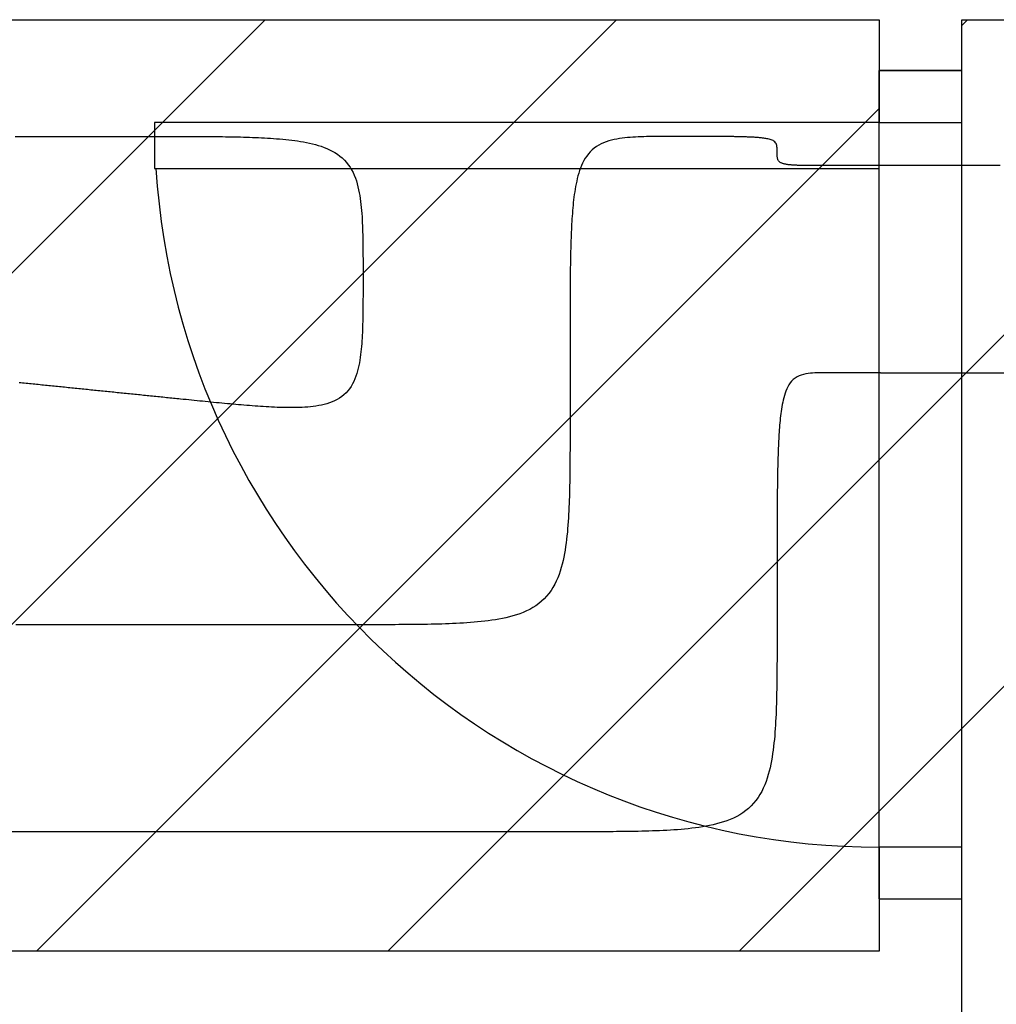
# Model space of a CAD drawing. Extents: x 997 to 109698, y 921 to 94021.
# Tile 311 of 656: x 7442 to 8386, y 43970 to 44921. Entities that reach past the tile are written whole.
import ezdxf

# ---------------------------------------------------------------- set-up
doc = ezdxf.new("R2010")
doc.units = 0
doc.header["$MEASUREMENT"] = 0
for name, color, linetype in [('12', 7, 'CONTINUOUS'), ('28', 7, 'CONTINUOUS'), ('40', 7, 'CONTINUOUS')]:
    doc.layers.add(name, color=color, linetype=linetype)

msp = doc.modelspace()

# ---------------------------------------------------------------- linework, layer by layer
at = {"layer": '12', "color": 5}
for points in [[(7438.07463, 44807.918341), (7442.934245, 44807.918341), (7447.793861, 44807.918341), (7452.653476, 44807.918341), (7457.513091, 44807.918341), (7462.372707, 44807.918341), (7467.232322, 44807.918341), (7472.091937, 44807.918341), (7476.951553, 44807.918341), (7481.811168, 44807.918341), (7486.670784, 44807.918341), (7491.530399, 44807.918341), (7496.390014, 44807.918341), (7501.24963, 44807.918341), (7506.109245, 44807.918341), (7510.968861, 44807.918341), (7515.828476, 44807.918341), (7520.688091, 44807.918341), (7525.547706, 44807.918341), (7530.407322, 44807.918341), (7535.266938, 44807.918341), (7540.126553, 44807.918341), (7544.986168, 44807.918341), (7549.845784, 44807.918341), (7554.705399, 44807.918341), (7559.565014, 44807.918341), (7564.42463, 44807.918341), (7569.284245, 44807.918341), (7574.143861, 44807.918341)], [(7574.143861, 44807.918341), (7577.058837, 44807.918407), (7579.973815, 44807.918502), (7582.888793, 44807.918472), (7585.803772, 44807.918157), (7588.718751, 44807.917404), (7591.633729, 44807.916058), (7594.548706, 44807.913963), (7597.463682, 44807.91096), (7600.378657, 44807.906898), (7603.293629, 44807.90162), (7606.208599, 44807.894969), (7609.123567, 44807.88679), (7612.038532, 44807.876928), (7614.953493, 44807.865226), (7617.86845, 44807.85153), (7620.783403, 44807.835683), (7623.698351, 44807.817529), (7626.613293, 44807.796875), (7629.52822, 44807.773337), (7632.443118, 44807.746471), (7635.357977, 44807.71584), (7638.272784, 44807.681003), (7641.187528, 44807.641519), (7644.102198, 44807.596945), (7647.01678, 44807.546844), (7649.931265, 44807.490773), (7652.845638, 44807.428292), (7655.75989, 44807.358959), (7658.674008, 44807.282335), (7661.587981, 44807.197979), (7664.501795, 44807.105451), (7667.415422, 44807.004177), (7670.328743, 44806.893002), (7673.241619, 44806.770607), (7676.153909, 44806.635673), (7679.065472, 44806.486883), (7681.976169, 44806.322919), (7684.885859, 44806.142461), (7687.794401, 44805.944192), (7690.701656, 44805.726792), (7693.607482, 44805.488945), (7696.51174, 44805.22933), (7699.414231, 44804.946451), (7702.31427, 44804.637281), (7705.210926, 44804.298036), (7708.103268, 44803.924917), (7710.990364, 44803.514136), (7713.871283, 44803.061894), (7716.745092, 44802.564401), (7719.61086, 44802.017863), (7722.467655, 44801.418485), (7725.313842, 44800.761593), (7728.144543, 44800.038432), (7730.953943, 44799.239082), (7733.736227, 44798.353613), (7736.48558, 44797.372102), (7739.196188, 44796.28462), (7741.862236, 44795.081245), (7744.475622, 44793.753064), (7747.020743, 44792.294482), (7749.480459, 44790.70059), (7751.837629, 44788.966479), (7754.075113, 44787.087234), (7756.175945, 44785.058169), (7758.130046, 44782.883437), (7759.936379, 44780.578795), (7761.594518, 44778.160787), (7763.104038, 44775.645956), (7764.464514, 44773.050847), (7765.677377, 44770.390835), (7766.752657, 44767.675882), (7767.702866, 44764.914382), (7768.54052, 44762.11473), (7769.278134, 44759.285324), (7769.928222, 44756.434557), (7770.50285, 44753.570348), (7771.009984, 44750.696265), (7771.4554, 44747.813547), (7771.844851, 44744.923408), (7772.184091, 44742.027069), (7772.478874, 44739.125745), (7772.734954, 44736.220655), (7772.958083, 44733.313014), (7773.153252, 44730.403817), (7773.323024, 44727.49336), (7773.469484, 44724.581794), (7773.594715, 44721.669274), (7773.700803, 44718.755953), (7773.789831, 44715.841986), (7773.863885, 44712.927527), (7773.925048, 44710.012727), (7773.975405, 44707.097742), (7774.016995, 44704.182721), (7774.051138, 44701.267726), (7774.078576, 44698.352757), (7774.100038, 44695.437807), (7774.11625, 44692.522872), (7774.12794, 44689.607947), (7774.135836, 44686.693029), (7774.140664, 44683.778109), (7774.143154, 44680.863186), (7774.144032, 44677.948253), (7774.144025, 44675.033306), (7774.143861, 44672.118342)], [(7774.143861, 44672.118342), (7774.143983, 44669.43931), (7774.14402, 44666.760288), (7774.143477, 44664.081275), (7774.141858, 44661.40227), (7774.13867, 44658.723267), (7774.133418, 44656.044266), (7774.125605, 44653.365264), (7774.114739, 44650.686258), (7774.100324, 44648.007246), (7774.081865, 44645.328224), (7774.058868, 44642.649192), (7774.030837, 44639.970148), (7773.997267, 44637.291086), (7773.957248, 44634.612047), (7773.909342, 44631.933121), (7773.852074, 44629.254398), (7773.78397, 44626.575971), (7773.703556, 44623.897936), (7773.609359, 44621.220379), (7773.499903, 44618.543397), (7773.373716, 44615.867082), (7773.229324, 44613.191526), (7773.065251, 44610.516822), (7772.8794, 44607.84322), (7772.667867, 44605.17144), (7772.426416, 44602.502282), (7772.150817, 44599.836543), (7771.836837, 44597.17503), (7771.480242, 44594.518537), (7771.076799, 44591.867869), (7770.622277, 44589.223824), (7770.111573, 44586.587831), (7769.534658, 44583.964865), (7768.879776, 44581.361149), (7768.135164, 44578.782908), (7767.289062, 44576.236367), (7766.329709, 44573.72775), (7765.245402, 44571.263399), (7764.027188, 44568.85505), (7762.669949, 44566.521979), (7761.168858, 44564.284026), (7759.519084, 44562.161028), (7757.715797, 44560.172825), (7755.757421, 44558.33638), (7753.658483, 44556.65442), (7751.438486, 44555.125277), (7749.116932, 44553.747278), (7746.713323, 44552.518755), (7744.246885, 44551.437785), (7741.730869, 44550.49706), (7739.172789, 44549.684101), (7736.579926, 44548.986217), (7733.959565, 44548.390721), (7731.318987, 44547.884926), (7728.665475, 44547.456139), (7726.005178, 44547.093069), (7723.339876, 44546.789797), (7720.670295, 44546.541695), (7717.997161, 44546.344138), (7715.321201, 44546.192504), (7712.643142, 44546.082163), (7709.96371, 44546.008494), (7707.283632, 44545.966872), (7704.603605, 44545.9528), (7701.923941, 44545.963513), (7699.244686, 44545.997453), (7696.565879, 44546.053085), (7693.887557, 44546.128877), (7691.20976, 44546.223295), (7688.532526, 44546.334805), (7685.855894, 44546.461874), (7683.179903, 44546.60297), (7680.504591, 44546.756556), (7677.829998, 44546.9211), (7675.156153, 44547.095195), (7672.483035, 44547.278116), (7669.810607, 44547.469367), (7667.13883, 44547.668457), (7664.467668, 44547.874891), (7661.797082, 44548.088178), (7659.127036, 44548.307823), (7656.45749, 44548.533333), (7653.788408, 44548.764216), (7651.119752, 44548.999978), (7648.451484, 44549.240123), (7645.783567, 44549.484162), (7643.115963, 44549.731601), (7640.448634, 44549.981948), (7637.781553, 44550.234862), (7635.114703, 44550.490161), (7632.448067, 44550.747673), (7629.781629, 44551.007224), (7627.115373, 44551.268644), (7624.449283, 44551.531761), (7621.783341, 44551.796401), (7619.117531, 44552.062395), (7616.451838, 44552.329567), (7613.786245, 44552.597746), (7611.120734, 44552.86676), (7608.455291, 44553.13644), (7605.789898, 44553.406609), (7603.12454, 44553.677097), (7600.4592, 44553.947731), (7597.793861, 44554.218341)], [(8224.14386, 44579.718341), (8221.913957, 44579.718367), (8219.683982, 44579.7142), (8217.454086, 44579.699473), (8215.224422, 44579.667813), (8212.995142, 44579.612857), (8210.76643, 44579.528078), (8208.539538, 44579.401637), (8206.317024, 44579.215202), (8204.101525, 44578.950044), (8201.895681, 44578.587438), (8199.704532, 44578.107805), (8197.549101, 44577.485936), (8195.456928, 44576.694323), (8193.45557, 44575.705445), (8191.570897, 44574.499805), (8189.821147, 44573.094063), (8188.222405, 44571.515072), (8186.790729, 44569.78969), (8185.532444, 44567.943431), (8184.430611, 44565.998608), (8183.464886, 44563.977069), (8182.614923, 44561.90066), (8181.860692, 44559.790727), (8181.188214, 44557.659023), (8180.588937, 44555.508683), (8180.054506, 44553.342544), (8179.576566, 44551.163436), (8179.146758, 44548.974192), (8178.756739, 44546.777637), (8178.399936, 44544.575915), (8178.073522, 44542.369712), (8177.775142, 44540.159535), (8177.502444, 44537.945891), (8177.253073, 44535.72928), (8177.024675, 44533.510211), (8176.814898, 44531.289188), (8176.621387, 44529.066717), (8176.441849, 44526.843284), (8176.274883, 44524.619136), (8176.119779, 44522.39433), (8175.975842, 44520.168914), (8175.842377, 44517.94294), (8175.718691, 44515.716461), (8175.604089, 44513.489527), (8175.497877, 44511.262189), (8175.399361, 44509.0345), (8175.307847, 44506.806507), (8175.22264, 44504.578267), (8175.143047, 44502.349827), (8175.068507, 44500.121227), (8174.998761, 44497.892483), (8174.93359, 44495.663604), (8174.872778, 44493.434598), (8174.816105, 44491.205479), (8174.763354, 44488.976254), (8174.714308, 44486.746935), (8174.668748, 44484.517531), (8174.626455, 44482.288053), (8174.587213, 44480.058511), (8174.550804, 44477.828916), (8174.517009, 44475.599276), (8174.485611, 44473.369602), (8174.45639, 44471.139906), (8174.429135, 44468.910194), (8174.403707, 44466.680476), (8174.380031, 44464.450747), (8174.358033, 44462.221012), (8174.337641, 44459.991267), (8174.318781, 44457.761517), (8174.301381, 44455.531758), (8174.285366, 44453.301996), (8174.270665, 44451.072225), (8174.257203, 44448.842451), (8174.244908, 44446.612669), (8174.233707, 44444.382885), (8174.223526, 44442.153096), (8174.214293, 44439.923302), (8174.205933, 44437.693506), (8174.198375, 44435.463706), (8174.191544, 44433.233903), (8174.185369, 44431.004098), (8174.179775, 44428.774291), (8174.174707, 44426.544484), (8174.170136, 44424.314674), (8174.166037, 44422.084864), (8174.162385, 44419.855051), (8174.159154, 44417.625238), (8174.156318, 44415.395424), (8174.153851, 44413.165609), (8174.151729, 44410.935794), (8174.149926, 44408.705977), (8174.148416, 44406.476159), (8174.147173, 44404.246341), (8174.146172, 44402.016524), (8174.145388, 44399.786705), (8174.144795, 44397.556887), (8174.144367, 44395.327067), (8174.144079, 44393.097248), (8174.143906, 44390.86743), (8174.143822, 44388.637611), (8174.1438, 44386.407794), (8174.143817, 44384.177975), (8174.143845, 44381.948158), (8174.14386, 44379.718341)], [(8274.14386, 44579.718341), (8273.663091, 44579.718341), (8273.182322, 44579.718341), (8272.701553, 44579.718341), (8272.220783, 44579.718341), (8271.740014, 44579.718341), (8271.259245, 44579.718341), (8270.778476, 44579.718341), (8270.297706, 44579.718341), (8269.816937, 44579.718341), (8269.336168, 44579.718341), (8268.855399, 44579.718341), (8268.374629, 44579.718341), (8267.89386, 44579.718341), (8267.413091, 44579.718341), (8266.932322, 44579.718341), (8266.451553, 44579.718341), (8265.970783, 44579.718341), (8265.490014, 44579.718341), (8265.009245, 44579.718341), (8264.528476, 44579.718341), (8264.047707, 44579.718341), (8263.566937, 44579.718341), (8263.086168, 44579.718341), (8262.605399, 44579.718341), (8262.12463, 44579.718341), (8261.64386, 44579.718341), (8261.163091, 44579.718341), (8260.682322, 44579.718341), (8260.201553, 44579.718341), (8259.720784, 44579.718341), (8259.240014, 44579.718341), (8258.759245, 44579.718341), (8258.278476, 44579.718341), (8257.797707, 44579.718341), (8257.316937, 44579.718341), (8256.836168, 44579.718341), (8256.355399, 44579.718341), (8255.87463, 44579.718341), (8255.39386, 44579.718341), (8254.913091, 44579.718341), (8254.432322, 44579.718341), (8253.951553, 44579.718341), (8253.470783, 44579.718341), (8252.990014, 44579.718341), (8252.509245, 44579.718341), (8252.028476, 44579.718341), (8251.547707, 44579.718341), (8251.066937, 44579.718341), (8250.586168, 44579.718341), (8250.105399, 44579.718341), (8249.62463, 44579.718341), (8249.14386, 44579.718341), (8248.663091, 44579.718341), (8248.182322, 44579.718341), (8247.701553, 44579.718341), (8247.220783, 44579.718341), (8246.740014, 44579.718341), (8246.259245, 44579.718341), (8245.778476, 44579.718341), (8245.297707, 44579.718341), (8244.816937, 44579.718341), (8244.336168, 44579.718341), (8243.855399, 44579.718341), (8243.374629, 44579.718341), (8242.89386, 44579.718341), (8242.413091, 44579.718341), (8241.932322, 44579.718341), (8241.451553, 44579.718341), (8240.970784, 44579.718341), (8240.490014, 44579.718341), (8240.009245, 44579.718341), (8239.528476, 44579.718341), (8239.047707, 44579.718341), (8238.566937, 44579.718341), (8238.086168, 44579.718341), (8237.605399, 44579.718341), (8237.12463, 44579.718341), (8236.64386, 44579.718341), (8236.163091, 44579.718341), (8235.682322, 44579.718341), (8235.201553, 44579.718341), (8234.720783, 44579.718341), (8234.240014, 44579.718341), (8233.759245, 44579.718341), (8233.278476, 44579.718341), (8232.797707, 44579.718341), (8232.316937, 44579.718341), (8231.836168, 44579.718341), (8231.355399, 44579.718341), (8230.87463, 44579.718341), (8230.39386, 44579.718341), (8229.913091, 44579.718341), (8229.432322, 44579.718341), (8228.951553, 44579.718341), (8228.470783, 44579.718341), (8227.990014, 44579.718341), (8227.509245, 44579.718341), (8227.028476, 44579.718341), (8226.547707, 44579.718341), (8226.066937, 44579.718341), (8225.586168, 44579.718341), (8225.105399, 44579.718341), (8224.62463, 44579.718341), (8224.14386, 44579.718341)], [(8274.14386, 44579.718341), (8282.73386, 44579.718341), (8291.32386, 44579.718341), (8299.91386, 44579.718341), (8308.50386, 44579.718341), (8317.09386, 44579.718341), (8325.683861, 44579.718341), (8334.27386, 44579.718341), (8342.86386, 44579.718341), (8351.45386, 44579.718341), (8360.04386, 44579.718341), (8368.63386, 44579.718341), (8377.22386, 44579.718341), (8385.81386, 44579.718341), (8394.40386, 44579.718341)], [(7597.793861, 44554.218341), (7596.098187, 44554.390457), (7594.402514, 44554.562572), (7592.706841, 44554.734688), (7591.011168, 44554.906803), (7589.315495, 44555.078918), (7587.619822, 44555.251034), (7585.924149, 44555.423149), (7584.228476, 44555.595265), (7582.532803, 44555.767379), (7580.83713, 44555.939496), (7579.141457, 44556.11161), (7577.445784, 44556.283725), (7575.75011, 44556.455842), (7574.054437, 44556.627956), (7572.358764, 44556.800073), (7570.663091, 44556.972187), (7568.967418, 44557.144302), (7567.271745, 44557.316419), (7565.576072, 44557.488533), (7563.880399, 44557.66065), (7562.184726, 44557.832764), (7560.489053, 44558.004879), (7558.79338, 44558.176995), (7557.097707, 44558.34911), (7555.402033, 44558.521227), (7553.70636, 44558.693341), (7552.010688, 44558.865458), (7550.315014, 44559.037572), (7548.619341, 44559.209687), (7546.923668, 44559.381803), (7545.227995, 44559.553918), (7543.532322, 44559.726033), (7541.836649, 44559.898149), (7540.140976, 44560.070264), (7538.445303, 44560.24238), (7536.74963, 44560.414495), (7535.053957, 44560.58661), (7533.358284, 44560.758726), (7531.66261, 44560.930841), (7529.966937, 44561.102957), (7528.271264, 44561.275071), (7526.575591, 44561.447188), (7524.879918, 44561.619302), (7523.184245, 44561.791418), (7521.488572, 44561.963534), (7519.792899, 44562.135649), (7518.097226, 44562.307765), (7516.401553, 44562.479879), (7514.70588, 44562.651996), (7513.010207, 44562.824111), (7511.314533, 44562.996226), (7509.61886, 44563.168342), (7507.923188, 44563.340456), (7506.227514, 44563.512573), (7504.531841, 44563.684687), (7502.836168, 44563.856802), (7501.140495, 44564.028919), (7499.444822, 44564.201033), (7497.749149, 44564.37315), (7496.053476, 44564.545264), (7494.357803, 44564.717381), (7492.66213, 44564.889495), (7490.966456, 44565.06161), (7489.270783, 44565.233727), (7487.57511, 44565.405841), (7485.879437, 44565.577956), (7484.183764, 44565.750072), (7482.488091, 44565.922187), (7480.792418, 44566.094303), (7479.096745, 44566.266418), (7477.401072, 44566.438533), (7475.705399, 44566.610649), (7474.009726, 44566.782764), (7472.314052, 44566.95488), (7470.618379, 44567.126995), (7468.922706, 44567.29911), (7467.227033, 44567.471226), (7465.53136, 44567.643341), (7463.835687, 44567.815457), (7462.140014, 44567.987572), (7460.444341, 44568.159688), (7458.748668, 44568.331803), (7457.052995, 44568.503918), (7455.357322, 44568.676034), (7453.661649, 44568.848149), (7451.965976, 44569.020265), (7450.270303, 44569.192379), (7448.57463, 44569.364495), (7446.878956, 44569.536611), (7445.183283, 44569.708726), (7443.48761, 44569.880842), (7441.791937, 44570.052957)], [(8174.14386, 44379.718341), (8174.14386, 44379.301033), (8174.14386, 44378.883726), (8174.14386, 44378.466418), (8174.14386, 44378.049111), (8174.14386, 44377.631802), (8174.14386, 44377.214496), (8174.14386, 44376.797187), (8174.14386, 44376.379879), (8174.14386, 44375.962572), (8174.143861, 44375.545264), (8174.14386, 44375.127957), (8174.143861, 44374.710649), (8174.14386, 44374.293342), (8174.143861, 44373.876033), (8174.143861, 44373.458727), (8174.14386, 44373.041418), (8174.14386, 44372.62411), (8174.143861, 44372.206802), (8174.14386, 44371.789495), (8174.14386, 44371.372188), (8174.14386, 44370.95488), (8174.14386, 44370.537573), (8174.14386, 44370.120264), (8174.14386, 44369.702956), (8174.14386, 44369.285649), (8174.14386, 44368.868341), (8174.14386, 44368.451033), (8174.14386, 44368.033726), (8174.14386, 44367.616419), (8174.14386, 44367.199111), (8174.14386, 44366.781802), (8174.143861, 44366.364495), (8174.14386, 44365.947187), (8174.14386, 44365.529879), (8174.14386, 44365.112572), (8174.14386, 44364.695264), (8174.143861, 44364.277957), (8174.14386, 44363.860648), (8174.14386, 44363.443342), (8174.14386, 44363.026033), (8174.14386, 44362.608725), (8174.14386, 44362.191418), (8174.14386, 44361.77411), (8174.14386, 44361.356803), (8174.14386, 44360.939496), (8174.14386, 44360.522188), (8174.14386, 44360.104879), (8174.14386, 44359.687572), (8174.14386, 44359.270264), (8174.14386, 44358.852956), (8174.14386, 44358.435649), (8174.143861, 44358.018341), (8174.14386, 44357.601034), (8174.14386, 44357.183726), (8174.143861, 44356.766419), (8174.14386, 44356.34911), (8174.14386, 44355.931802), (8174.14386, 44355.514495), (8174.14386, 44355.097187), (8174.14386, 44354.67988), (8174.14386, 44354.262572), (8174.143861, 44353.845265), (8174.143861, 44353.427956), (8174.143861, 44353.01065), (8174.143861, 44352.593341), (8174.14386, 44352.176033), (8174.14386, 44351.758725), (8174.14386, 44351.341418), (8174.14386, 44350.924111), (8174.14386, 44350.506803), (8174.14386, 44350.089496), (8174.14386, 44349.672187), (8174.14386, 44349.254879), (8174.14386, 44348.837571), (8174.14386, 44348.420264), (8174.14386, 44348.002956), (8174.14386, 44347.585649), (8174.14386, 44347.168342), (8174.14386, 44346.751034), (8174.143861, 44346.333725), (8174.14386, 44345.916418), (8174.14386, 44345.49911), (8174.143861, 44345.081802), (8174.14386, 44344.664495), (8174.14386, 44344.247187), (8174.14386, 44343.82988), (8174.14386, 44343.412573), (8174.14386, 44342.995265), (8174.14386, 44342.577956), (8174.143861, 44342.160649), (8174.14386, 44341.743341), (8174.14386, 44341.326033), (8174.14386, 44340.908726), (8174.14386, 44340.491418), (8174.14386, 44340.074111), (8174.14386, 44339.656804), (8174.14386, 44339.239494), (8174.14386, 44338.822187), (8174.14386, 44338.404879), (8174.14386, 44337.987571), (8174.14386, 44337.570264), (8174.14386, 44337.152957), (8174.14386, 44336.73565), (8174.14386, 44336.318342)], [(8174.14386, 44336.318342), (8174.143981, 44332.856044), (8174.144091, 44329.393747), (8174.143806, 44325.931445), (8174.142748, 44322.469146), (8174.140533, 44319.006847), (8174.136782, 44315.544551), (8174.131112, 44312.082259), (8174.123143, 44308.61997), (8174.112494, 44305.157688), (8174.098783, 44301.695414), (8174.081628, 44298.233148), (8174.06065, 44294.770892), (8174.035466, 44291.308647), (8174.005695, 44287.846414), (8173.970926, 44284.384198), (8173.930347, 44280.922021), (8173.882866, 44277.459929), (8173.827386, 44273.997966), (8173.762809, 44270.536175), (8173.688037, 44267.074598), (8173.601971, 44263.613277), (8173.503516, 44260.152259), (8173.391572, 44256.691586), (8173.265042, 44253.231301), (8173.122827, 44249.771446), (8172.963832, 44246.312067), (8172.786733, 44242.853255), (8172.588885, 44239.395405), (8172.367153, 44235.939018), (8172.118402, 44232.484595), (8171.839496, 44229.032642), (8171.5273, 44225.583659), (8171.178678, 44222.138148), (8170.790495, 44218.696614), (8170.359616, 44215.259556), (8169.882841, 44211.827512), (8169.354638, 44208.402144), (8168.766577, 44204.986518), (8168.110041, 44201.583795), (8167.376416, 44198.197129), (8166.557086, 44194.82968), (8165.643437, 44191.484605), (8164.626854, 44188.165061), (8163.49831, 44184.87568), (8162.246607, 44181.628895), (8160.859829, 44178.439704), (8159.326061, 44175.323114), (8157.633388, 44172.294124), (8155.769894, 44169.367742), (8153.72561, 44166.55868), (8151.505306, 44163.879486), (8149.120493, 44161.34171), (8146.582716, 44158.956895), (8143.903521, 44156.736591), (8141.09446, 44154.692309), (8138.168077, 44152.828814), (8135.139089, 44151.136141), (8132.022498, 44149.602372), (8128.833307, 44148.215595), (8125.586521, 44146.963892), (8122.29714, 44145.835347), (8118.977596, 44144.818764), (8115.632521, 44143.905116), (8112.265072, 44143.085786), (8108.878408, 44142.352161), (8105.475684, 44141.695625), (8102.060058, 44141.107563), (8098.634689, 44140.579361), (8095.202645, 44140.102586), (8091.765589, 44139.671706), (8088.324054, 44139.283523), (8084.878544, 44138.934902), (8081.42956, 44138.622707), (8077.977606, 44138.343801), (8074.523184, 44138.095048), (8071.066797, 44137.873316), (8067.608946, 44137.67547), (8064.150135, 44137.49837), (8060.690755, 44137.339375), (8057.230901, 44137.19716), (8053.770616, 44137.07063), (8050.309942, 44136.958685), (8046.848924, 44136.86023), (8043.387605, 44136.774166), (8039.926027, 44136.699392), (8036.464235, 44136.634815), (8033.002272, 44136.579335), (8029.54018, 44136.531855), (8026.078005, 44136.491277), (8022.615787, 44136.456507), (8019.153554, 44136.426736), (8015.691309, 44136.401552), (8012.229053, 44136.380574), (8008.766787, 44136.363419), (8005.304513, 44136.349709), (8001.842231, 44136.339058), (7998.379943, 44136.33109), (7994.917651, 44136.325419), (7991.455355, 44136.321669), (7987.993056, 44136.319455), (7984.530756, 44136.318395), (7981.068456, 44136.318112), (7977.606157, 44136.318221), (7974.14386, 44136.318341)], [(7974.14386, 44136.318341), (7965.438091, 44136.318341), (7956.732322, 44136.318341), (7948.026553, 44136.318341), (7939.320784, 44136.318341), (7930.615014, 44136.318341), (7921.909245, 44136.318341), (7913.203476, 44136.318341), (7904.497707, 44136.318341), (7895.791937, 44136.318341), (7887.086168, 44136.318341), (7878.380399, 44136.318341), (7869.67463, 44136.318341), (7860.968861, 44136.318341), (7852.263091, 44136.318341), (7843.557322, 44136.318341), (7834.851553, 44136.318341), (7826.145784, 44136.318341), (7817.440014, 44136.318341), (7808.734245, 44136.318341), (7800.028476, 44136.318341), (7791.322707, 44136.318341), (7782.616937, 44136.318341), (7773.911168, 44136.318341), (7765.205399, 44136.318341), (7756.49963, 44136.318341), (7747.79386, 44136.318341), (7739.088091, 44136.318341), (7730.382322, 44136.318341), (7721.676553, 44136.318341), (7712.970784, 44136.318341), (7704.265014, 44136.318341), (7695.559245, 44136.318341), (7686.853476, 44136.318341), (7678.147707, 44136.318341), (7669.441937, 44136.318341), (7660.736168, 44136.318341), (7652.030399, 44136.318341), (7643.32463, 44136.318341), (7634.61886, 44136.318341), (7625.913091, 44136.318341), (7617.207322, 44136.318341), (7608.501553, 44136.318341), (7599.795783, 44136.318341), (7591.090014, 44136.318341), (7582.384245, 44136.318341), (7573.678476, 44136.318341), (7564.972707, 44136.318341), (7556.266937, 44136.318341), (7547.561168, 44136.318341), (7538.855399, 44136.318341), (7530.14963, 44136.318341), (7521.44386, 44136.318341), (7512.738091, 44136.318341), (7504.032322, 44136.318341), (7495.326553, 44136.318341), (7486.620783, 44136.318341), (7477.915014, 44136.318341), (7469.209245, 44136.318341), (7460.503476, 44136.318341), (7451.797707, 44136.318341), (7443.091937, 44136.318341), (7434.386168, 44136.318341)]]:
    msp.add_lwpolyline(points, dxfattribs=at)
at = {"layer": '12', "color": 6}
for points in [[(8074.14386, 44807.918341), (8071.524059, 44807.918573), (8068.904278, 44807.91837), (8066.284512, 44807.916394), (8063.664758, 44807.911302), (8061.045009, 44807.901755), (8058.425262, 44807.886411), (8055.805511, 44807.86393), (8053.185751, 44807.832969), (8050.565978, 44807.79219), (8047.946194, 44807.740198), (8045.326575, 44807.674458), (8042.707464, 44807.591318), (8040.089215, 44807.487075), (8037.472176, 44807.358027), (8034.856702, 44807.200473), (8032.243142, 44807.010708), (8029.631849, 44806.785034), (8027.023344, 44806.519337), (8024.419763, 44806.205612), (8021.824133, 44805.833712), (8019.239488, 44805.393466), (8016.668863, 44804.874704), (8014.115294, 44804.267257), (8011.581958, 44803.560928), (8009.077403, 44802.74459), (8006.617013, 44801.805937), (8004.216617, 44800.732577), (8001.892044, 44799.512123), (7999.659121, 44798.132195), (7997.532092, 44796.586494), (7995.520726, 44794.885942), (7993.634002, 44793.044491), (7991.880898, 44791.076089), (7990.270393, 44788.994693), (7988.80731, 44786.814102), (7987.482826, 44784.547657), (7986.285321, 44782.208588), (7985.203176, 44779.810132), (7984.22477, 44777.365527), (7983.338496, 44774.887984), (7982.534306, 44772.387442), (7981.805353, 44769.867121), (7981.145184, 44767.32942), (7980.547343, 44764.776737), (7980.005377, 44762.211469), (7979.512832, 44759.636017), (7979.063252, 44757.052779), (7978.650474, 44754.464021), (7978.270954, 44751.870804), (7977.922538, 44749.27355), (7977.603082, 44746.672679), (7977.310446, 44744.068605), (7977.042488, 44741.461748), (7976.797065, 44738.852524), (7976.572036, 44736.241353), (7976.365259, 44733.62865), (7976.174592, 44731.014831), (7975.998124, 44728.400258), (7975.834901, 44725.785041), (7975.684216, 44723.169227), (7975.545363, 44720.552866), (7975.417636, 44717.936005), (7975.300327, 44715.318692), (7975.192731, 44712.700977), (7975.094141, 44710.082907), (7975.003851, 44707.464528), (7974.921154, 44704.84589), (7974.845344, 44702.227043), (7974.775715, 44699.608031), (7974.71157, 44696.988906), (7974.652452, 44694.36969), (7974.598113, 44691.75039), (7974.548318, 44689.131015), (7974.502831, 44686.511568), (7974.461415, 44683.892058), (7974.423834, 44681.272489), (7974.389852, 44678.652868), (7974.359233, 44676.0332), (7974.331739, 44673.413493), (7974.307135, 44670.793751), (7974.285184, 44668.173983), (7974.26565, 44665.554189), (7974.248296, 44662.934382), (7974.232887, 44660.314566), (7974.219186, 44657.694744), (7974.206981, 44655.074924), (7974.196162, 44652.455108), (7974.186647, 44649.835292), (7974.178351, 44647.215477), (7974.171193, 44644.595667), (7974.165088, 44641.975855), (7974.159955, 44639.356046), (7974.155709, 44636.736237), (7974.152269, 44634.116429), (7974.14955, 44631.496622), (7974.14747, 44628.876814), (7974.145946, 44626.257007), (7974.144894, 44623.637201), (7974.144232, 44621.017392), (7974.143877, 44618.397584), (7974.143745, 44615.777775), (7974.143754, 44613.157965), (7974.14382, 44610.538154), (7974.143861, 44607.918341)], [(8174.14386, 44793.818342), (8174.142862, 44794.855506), (8174.130492, 44795.892384), (8174.092683, 44796.930132), (8174.01434, 44797.96919), (8173.866135, 44799.000118), (8173.60835, 44800.006257), (8173.205542, 44800.96918), (8172.654823, 44801.858882), (8171.96762, 44802.640354), (8171.161687, 44803.294441), (8170.268762, 44803.837417), (8169.322475, 44804.290361), (8168.351224, 44804.672448), (8167.363308, 44804.995555), (8166.362201, 44805.269813), (8165.351375, 44805.50535), (8164.334269, 44805.7122), (8163.31309, 44805.897028), (8162.288485, 44806.062232), (8161.261003, 44806.209937), (8160.231191, 44806.342273), (8159.199598, 44806.461361), (8158.166771, 44806.569332), (8157.133222, 44806.668197), (8156.099154, 44806.759019), (8155.064613, 44806.842383), (8154.029642, 44806.918861), (8152.994287, 44806.989036), (8151.958593, 44807.053482), (8150.922603, 44807.112779), (8149.886364, 44807.167502), (8148.849919, 44807.218232), (8147.813313, 44807.265533), (8146.776571, 44807.309761), (8145.739705, 44807.351077), (8144.702725, 44807.389637), (8143.665642, 44807.425597), (8142.628466, 44807.459113), (8141.591207, 44807.490343), (8140.553876, 44807.519438), (8139.516483, 44807.546559), (8138.479039, 44807.571857), (8137.441554, 44807.595493), (8136.404038, 44807.617618), (8135.366502, 44807.63839), (8134.328953, 44807.657928), (8133.291392, 44807.676287), (8132.253819, 44807.693518), (8131.216235, 44807.709672), (8130.178641, 44807.724796), (8129.141038, 44807.738944), (8128.103425, 44807.752165), (8127.065804, 44807.764509), (8126.028175, 44807.776026), (8124.990538, 44807.786767), (8123.952895, 44807.796782), (8122.915246, 44807.806121), (8121.877592, 44807.814834), (8120.839933, 44807.822973), (8119.802269, 44807.830585), (8118.764602, 44807.837722), (8117.726932, 44807.844414), (8116.689259, 44807.850678), (8115.651583, 44807.856531), (8114.613904, 44807.861989), (8113.576222, 44807.867069), (8112.538538, 44807.871786), (8111.500853, 44807.876159), (8110.463165, 44807.880203), (8109.425476, 44807.883933), (8108.387785, 44807.887368), (8107.350092, 44807.890524), (8106.312398, 44807.893418), (8105.274704, 44807.896064), (8104.237008, 44807.898481), (8103.199313, 44807.900685), (8102.161616, 44807.902692), (8101.123919, 44807.904519), (8100.086223, 44807.906182), (8099.048526, 44807.907698), (8098.01083, 44807.909081), (8096.973134, 44807.910339), (8095.935438, 44807.911479), (8094.897743, 44807.912508), (8093.860048, 44807.913427), (8092.822353, 44807.914247), (8091.784659, 44807.91497), (8090.746964, 44807.915604), (8089.70927, 44807.916154), (8088.671576, 44807.916628), (8087.633882, 44807.917028), (8086.596188, 44807.917363), (8085.558494, 44807.917636), (8084.5208, 44807.917856), (8083.483106, 44807.918028), (8082.445412, 44807.918156), (8081.407719, 44807.918246), (8080.370025, 44807.918307), (8079.332331, 44807.918341), (8078.294637, 44807.918357), (8077.256943, 44807.91836), (8076.219249, 44807.918353), (8075.181555, 44807.918346), (8074.14386, 44807.918341)], [(8224.14386, 44779.718342), (8223.574472, 44779.718337), (8223.005083, 44779.718329), (8222.435695, 44779.718325), (8221.866306, 44779.718332), (8221.296917, 44779.718359), (8220.727529, 44779.718413), (8220.15814, 44779.718501), (8219.588751, 44779.718632), (8219.019363, 44779.718813), (8218.449974, 44779.719051), (8217.880585, 44779.719356), (8217.311197, 44779.719732), (8216.741809, 44779.720188), (8216.17242, 44779.720735), (8215.603032, 44779.721376), (8215.033644, 44779.72212), (8214.464257, 44779.722977), (8213.894869, 44779.723951), (8213.325482, 44779.725052), (8212.756095, 44779.726289), (8212.186708, 44779.727665), (8211.617321, 44779.729194), (8211.047935, 44779.730882), (8210.478549, 44779.732751), (8209.909164, 44779.734825), (8209.33978, 44779.737122), (8208.770397, 44779.73967), (8208.201016, 44779.742485), (8207.631636, 44779.745593), (8207.062257, 44779.749015), (8206.492881, 44779.752773), (8205.923506, 44779.756889), (8205.354134, 44779.761384), (8204.784765, 44779.76628), (8204.215398, 44779.771602), (8203.646034, 44779.777369), (8203.076673, 44779.783604), (8202.507315, 44779.79033), (8201.937961, 44779.797566), (8201.368611, 44779.805338), (8200.799266, 44779.813682), (8200.229928, 44779.822657), (8199.660602, 44779.832331), (8199.091289, 44779.84277), (8198.521994, 44779.854039), (8197.952719, 44779.866199), (8197.383468, 44779.87932), (8196.814244, 44779.893466), (8196.245048, 44779.9087), (8195.675887, 44779.92509), (8195.106761, 44779.942699), (8194.537674, 44779.961593), (8193.96863, 44779.981836), (8193.399631, 44780.003496), (8192.830683, 44780.026656), (8192.261802, 44780.051502), (8191.693008, 44780.078241), (8191.124318, 44780.107084), (8190.555751, 44780.13824), (8189.987328, 44780.171918), (8189.419067, 44780.208326), (8188.850986, 44780.247679), (8188.283105, 44780.29018), (8187.715443, 44780.336042), (8187.148019, 44780.385475), (8186.580863, 44780.438727), (8186.014094, 44780.496344), (8185.447873, 44780.559013), (8184.882359, 44780.62742), (8184.317712, 44780.702251), (8183.754091, 44780.784192), (8183.191658, 44780.873928), (8182.630572, 44780.972145), (8182.070998, 44781.07954), (8181.513401, 44781.197449), (8180.958709, 44781.328188), (8180.407888, 44781.474162), (8179.861907, 44781.637773), (8179.321731, 44781.821423), (8178.788332, 44782.027518), (8178.263765, 44782.258844), (8177.753364, 44782.519354), (8177.263072, 44782.813212), (8176.798833, 44783.144586), (8176.366564, 44783.517514), (8175.971314, 44783.931948), (8175.61709, 44784.382917), (8175.307837, 44784.865158), (8175.047346, 44785.373417), (8174.834805, 44785.902578), (8174.664149, 44786.447685), (8174.529028, 44787.003794), (8174.423094, 44787.565963), (8174.34087, 44788.130604), (8174.278707, 44788.696952), (8174.233183, 44789.264601), (8174.200877, 44789.833142), (8174.178371, 44790.402171), (8174.162814, 44790.971376), (8174.152783, 44791.540687), (8174.147075, 44792.11007), (8174.144487, 44792.679495), (8174.143817, 44793.24893), (8174.14386, 44793.818342)], [(8274.14386, 44779.718342), (8273.663091, 44779.718342), (8273.182322, 44779.718342), (8272.701553, 44779.718342), (8272.220783, 44779.718342), (8271.740014, 44779.718342), (8271.259245, 44779.718342), (8270.778476, 44779.718342), (8270.297706, 44779.718342), (8269.816937, 44779.718342), (8269.336168, 44779.718342), (8268.855399, 44779.718342), (8268.374629, 44779.718342), (8267.89386, 44779.718342), (8267.413091, 44779.718342), (8266.932322, 44779.718342), (8266.451553, 44779.718342), (8265.970783, 44779.718342), (8265.490014, 44779.718342), (8265.009245, 44779.718342), (8264.528476, 44779.718342), (8264.047707, 44779.718342), (8263.566937, 44779.718342), (8263.086168, 44779.718342), (8262.605399, 44779.718342), (8262.12463, 44779.718342), (8261.64386, 44779.718342), (8261.163091, 44779.718342), (8260.682322, 44779.718342), (8260.201553, 44779.718342), (8259.720784, 44779.718342), (8259.240014, 44779.718342), (8258.759245, 44779.718342), (8258.278476, 44779.718342), (8257.797707, 44779.718342), (8257.316937, 44779.718342), (8256.836168, 44779.718342), (8256.355399, 44779.718342), (8255.87463, 44779.718342), (8255.39386, 44779.718342), (8254.913091, 44779.718342), (8254.432322, 44779.718342), (8253.951553, 44779.718342), (8253.470783, 44779.718342), (8252.990014, 44779.718342), (8252.509245, 44779.718342), (8252.028476, 44779.718342), (8251.547707, 44779.718342), (8251.066937, 44779.718342), (8250.586168, 44779.718342), (8250.105399, 44779.718342), (8249.62463, 44779.718342), (8249.14386, 44779.718342), (8248.663091, 44779.718342), (8248.182322, 44779.718342), (8247.701553, 44779.718342), (8247.220783, 44779.718342), (8246.740014, 44779.718342), (8246.259245, 44779.718342), (8245.778476, 44779.718342), (8245.297707, 44779.718342), (8244.816937, 44779.718342), (8244.336168, 44779.718342), (8243.855399, 44779.718342), (8243.374629, 44779.718342), (8242.89386, 44779.718342), (8242.413091, 44779.718342), (8241.932322, 44779.718342), (8241.451553, 44779.718342), (8240.970784, 44779.718342), (8240.490014, 44779.718342), (8240.009245, 44779.718342), (8239.528476, 44779.718342), (8239.047707, 44779.718342), (8238.566937, 44779.718342), (8238.086168, 44779.718342), (8237.605399, 44779.718342), (8237.12463, 44779.718342), (8236.64386, 44779.718342), (8236.163091, 44779.718342), (8235.682322, 44779.718342), (8235.201553, 44779.718342), (8234.720783, 44779.718342), (8234.240014, 44779.718342), (8233.759245, 44779.718342), (8233.278476, 44779.718342), (8232.797707, 44779.718342), (8232.316937, 44779.718342), (8231.836168, 44779.718342), (8231.355399, 44779.718342), (8230.87463, 44779.718342), (8230.39386, 44779.718342), (8229.913091, 44779.718342), (8229.432322, 44779.718342), (8228.951553, 44779.718342), (8228.470783, 44779.718342), (8227.990014, 44779.718342), (8227.509245, 44779.718342), (8227.028476, 44779.718342), (8226.547707, 44779.718342), (8226.066937, 44779.718342), (8225.586168, 44779.718342), (8225.105399, 44779.718342), (8224.62463, 44779.718342), (8224.14386, 44779.718342)], [(8389.787706, 44779.718342), (8379.27463, 44779.718342), (8368.761553, 44779.718342), (8358.248476, 44779.718342), (8347.735399, 44779.718342), (8337.222322, 44779.718342), (8326.709245, 44779.718342), (8316.196168, 44779.718342), (8305.683091, 44779.718342), (8295.170014, 44779.718342), (8284.656937, 44779.718342), (8274.14386, 44779.718342)], [(7974.143861, 44607.918341), (7974.143861, 44607.229879), (7974.143861, 44606.541418), (7974.143861, 44605.852956), (7974.143861, 44605.164496), (7974.143861, 44604.476033), (7974.143861, 44603.787572), (7974.143861, 44603.099111), (7974.143861, 44602.410648), (7974.143861, 44601.722187), (7974.143861, 44601.033726), (7974.143861, 44600.345264), (7974.143861, 44599.656804), (7974.143861, 44598.968341), (7974.143861, 44598.279879), (7974.14386, 44597.591419), (7974.143861, 44596.902956), (7974.143861, 44596.214495), (7974.143861, 44595.526034), (7974.143861, 44594.837572), (7974.143861, 44594.14911), (7974.143861, 44593.460649), (7974.143861, 44592.772187), (7974.143861, 44592.083727), (7974.143861, 44591.395264), (7974.14386, 44590.706802), (7974.143861, 44590.018342), (7974.143861, 44589.32988), (7974.143861, 44588.641418), (7974.143861, 44587.952957), (7974.143861, 44587.264495), (7974.143861, 44586.576033), (7974.143861, 44585.887572), (7974.143861, 44585.19911), (7974.14386, 44584.510648), (7974.143861, 44583.822188), (7974.143861, 44583.133725), (7974.143861, 44582.445265), (7974.143861, 44581.756803), (7974.14386, 44581.068341), (7974.14386, 44580.37988), (7974.143861, 44579.691418), (7974.143861, 44579.002956), (7974.143861, 44578.314496), (7974.143861, 44577.626033), (7974.143861, 44576.937573), (7974.143861, 44576.249111), (7974.143861, 44575.560649), (7974.143861, 44574.872188), (7974.143861, 44574.183726), (7974.143861, 44573.495264), (7974.143861, 44572.806804), (7974.143861, 44572.118341), (7974.14386, 44571.429879), (7974.14386, 44570.741419), (7974.14386, 44570.052956), (7974.143861, 44569.364495), (7974.143861, 44568.676034), (7974.14386, 44567.987572), (7974.143861, 44567.29911), (7974.143861, 44566.610649), (7974.14386, 44565.922187), (7974.143861, 44565.233727), (7974.14386, 44564.545264), (7974.143861, 44563.856803), (7974.14386, 44563.168342), (7974.143861, 44562.47988), (7974.14386, 44561.791418), (7974.143861, 44561.102957), (7974.143861, 44560.414495), (7974.14386, 44559.726033), (7974.14386, 44559.037572), (7974.143861, 44558.34911), (7974.14386, 44557.66065), (7974.143861, 44556.972187), (7974.143861, 44556.283726), (7974.14386, 44555.595265), (7974.14386, 44554.906802), (7974.14386, 44554.218341), (7974.143861, 44553.52988), (7974.143861, 44552.841418), (7974.143861, 44552.152956), (7974.143861, 44551.464495), (7974.14386, 44550.776033), (7974.14386, 44550.087573), (7974.14386, 44549.39911), (7974.14386, 44548.710648), (7974.14386, 44548.022188), (7974.14386, 44547.333726), (7974.14386, 44546.645264), (7974.143861, 44545.956803), (7974.143861, 44545.268341), (7974.14386, 44544.579879), (7974.143861, 44543.891418), (7974.143861, 44543.202956), (7974.143861, 44542.514496), (7974.143861, 44541.826034), (7974.143861, 44541.137572), (7974.143861, 44540.449111), (7974.14386, 44539.760649), (7974.143861, 44539.072187), (7974.143861, 44538.383727), (7974.143861, 44537.695264), (7974.143861, 44537.006804), (7974.143861, 44536.318342)], [(7974.143861, 44536.318342), (7974.143982, 44532.856046), (7974.144091, 44529.393747), (7974.143806, 44525.931446), (7974.142748, 44522.469146), (7974.140533, 44519.006847), (7974.136782, 44515.544551), (7974.131113, 44512.082258), (7974.123144, 44508.61997), (7974.112494, 44505.15769), (7974.098783, 44501.695415), (7974.081628, 44498.23315), (7974.06065, 44494.770893), (7974.035466, 44491.308647), (7974.005695, 44487.846415), (7973.970926, 44484.384198), (7973.930347, 44480.922021), (7973.882866, 44477.45993), (7973.827386, 44473.997966), (7973.762809, 44470.536174), (7973.688037, 44467.074597), (7973.601972, 44463.613278), (7973.503516, 44460.15226), (7973.391572, 44456.691586), (7973.265042, 44453.231301), (7973.122828, 44449.771446), (7972.963832, 44446.312068), (7972.786733, 44442.853255), (7972.588885, 44439.395405), (7972.367153, 44435.939017), (7972.118402, 44432.484596), (7971.839496, 44429.032641), (7971.5273, 44425.583659), (7971.178678, 44422.138148), (7970.790496, 44418.696614), (7970.359617, 44415.259558), (7969.882841, 44411.827513), (7969.354638, 44408.402144), (7968.766577, 44404.986518), (7968.110041, 44401.583795), (7967.376416, 44398.197129), (7966.557086, 44394.82968), (7965.643438, 44391.484605), (7964.626854, 44388.165061), (7963.49831, 44384.875681), (7962.246607, 44381.628894), (7960.859829, 44378.439704), (7959.326061, 44375.323114), (7957.633388, 44372.294124), (7955.769894, 44369.367742), (7953.725611, 44366.558681), (7951.505307, 44363.879486), (7949.120493, 44361.34171), (7946.582716, 44358.956896), (7943.903521, 44356.736592), (7941.09446, 44354.692308), (7938.168077, 44352.828813), (7935.139089, 44351.136141), (7932.022498, 44349.602372), (7928.833308, 44348.215595), (7925.586521, 44346.963892), (7922.29714, 44345.835347), (7918.977597, 44344.818764), (7915.632522, 44343.905116), (7912.265073, 44343.085787), (7908.878408, 44342.35216), (7905.475684, 44341.695626), (7902.060059, 44341.107563), (7898.634689, 44340.579361), (7895.202645, 44340.102586), (7891.765589, 44339.671707), (7888.324054, 44339.283523), (7884.878544, 44338.934903), (7881.42956, 44338.622706), (7877.977607, 44338.343801), (7874.523184, 44338.095048), (7871.066797, 44337.873316), (7867.608946, 44337.675469), (7864.150135, 44337.498371), (7860.690755, 44337.339374), (7857.230901, 44337.19716), (7853.770616, 44337.07063), (7850.309942, 44336.958685), (7846.848924, 44336.86023), (7843.387605, 44336.774166), (7839.926027, 44336.699392), (7836.464235, 44336.634815), (7833.002272, 44336.579335), (7829.540181, 44336.531854), (7826.078005, 44336.491277), (7822.615787, 44336.456507), (7819.153554, 44336.426735), (7815.691309, 44336.401552), (7812.229053, 44336.380573), (7808.766787, 44336.363419), (7805.304513, 44336.349708), (7801.842231, 44336.339058), (7798.379944, 44336.331089), (7794.917651, 44336.325419), (7791.455355, 44336.321668), (7787.993056, 44336.319454), (7784.530756, 44336.318396), (7781.068456, 44336.318112), (7777.606157, 44336.31822), (7774.143861, 44336.318342)], [(7774.143861, 44336.318342), (7769.284245, 44336.318342), (7764.42463, 44336.318342), (7759.565015, 44336.318342), (7754.705399, 44336.318342), (7749.845784, 44336.318342), (7744.986168, 44336.318342), (7740.126553, 44336.318342), (7735.266937, 44336.318342), (7730.407322, 44336.318342), (7725.547707, 44336.318342), (7720.688091, 44336.318342), (7715.828476, 44336.318342), (7710.968861, 44336.318342), (7706.109245, 44336.318342), (7701.24963, 44336.318342), (7696.390014, 44336.318342), (7691.530399, 44336.318342), (7686.670784, 44336.318342), (7681.811168, 44336.318342), (7676.951553, 44336.318342), (7672.091938, 44336.318342), (7667.232322, 44336.318342), (7662.372707, 44336.318342), (7657.513091, 44336.318342), (7652.653476, 44336.318342), (7647.793861, 44336.318342), (7642.934245, 44336.318342), (7638.07463, 44336.318342), (7633.215014, 44336.318342), (7628.355399, 44336.318342), (7623.495784, 44336.318342), (7618.636168, 44336.318342), (7613.776553, 44336.318342), (7608.916937, 44336.318342), (7604.057322, 44336.318342), (7599.197707, 44336.318342), (7594.338091, 44336.318342), (7589.478476, 44336.318342), (7584.618861, 44336.318342), (7579.759245, 44336.318342), (7574.89963, 44336.318342), (7570.040014, 44336.318342), (7565.180399, 44336.318342), (7560.320784, 44336.318342), (7555.461168, 44336.318342), (7550.601553, 44336.318342), (7545.741938, 44336.318342), (7540.882322, 44336.318342), (7536.022707, 44336.318342), (7531.163091, 44336.318342), (7526.303476, 44336.318342), (7521.44386, 44336.31834), (7516.584245, 44336.318342), (7511.72463, 44336.318342), (7506.865014, 44336.318342), (7502.005399, 44336.318342), (7497.145783, 44336.318342), (7492.286168, 44336.318342), (7487.426553, 44336.318342), (7482.566937, 44336.318342), (7477.707322, 44336.318342), (7472.847707, 44336.318342), (7467.988091, 44336.318342), (7463.128476, 44336.318342), (7458.26886, 44336.318342), (7453.409245, 44336.318342), (7448.549629, 44336.318342), (7443.690014, 44336.318342), (7438.830399, 44336.318342)]]:
    msp.add_lwpolyline(points, dxfattribs=at)
at = {"layer": '28', "color": 2}
for p, q in [((6779.753139, 44020.953238), (7679.458176, 44920.658275)), ((7119.164394, 44020.953238), (8018.869431, 44920.658275)), ((7797.986904, 44020.953238), (8697.691941, 44920.658275)), ((8137.398159, 44020.953238), (9037.103196, 44920.658275)), ((8352.636205, 44915.013794), (8358.280686, 44920.658275)), ((7458.575649, 44020.953238), (8272.636205, 44835.013794))]:
    msp.add_line(p, q, dxfattribs=at)
at = {"layer": '40', "color": 8, "linetype": 'Continuous'}
for p, q in [((6772.636205, 44920.658275), (8272.636205, 44920.658275)), ((8272.636205, 44920.658275), (8272.636205, 44871.437027)), ((8352.636205, 44871.437027), (8352.636205, 44920.658275)), ((8352.636205, 44920.658275), (10022.636205, 44920.658275)), ((8352.636205, 44871.437027), (8272.636205, 44871.437027)), ((8272.636205, 44871.437027), (8272.636205, 44821.437028)), ((8272.636205, 44071.437028), (8272.636205, 44871.437027)), ((8272.636205, 44871.437027), (8352.636205, 44871.437027)), ((8352.636205, 44821.437028), (8352.636205, 44871.437027)), ((8352.636205, 44071.437028), (8352.636205, 44871.437027)), ((7572.636205, 44821.437028), (7572.636205, 44776.987027)), ((8272.636205, 44821.437028), (7572.636205, 44821.437028)), ((8272.636205, 44776.987027), (8272.636205, 44821.437028)), ((8272.636205, 44821.437028), (8352.636205, 44821.437028)), ((7572.636205, 44776.987027), (8272.636205, 44776.987027)), ((8272.636205, 44121.437027), (8272.636205, 44071.437028)), ((8352.636205, 44121.437027), (8272.636205, 44121.437027)), ((8352.636205, 44071.437028), (8352.636205, 44121.437027)), ((8272.636205, 44071.437028), (8352.636205, 44071.437028)), ((8272.636205, 44071.437028), (8272.636205, 44020.953238)), ((8352.636205, 43890.953237), (8352.636205, 44071.437028)), ((8272.636205, 44020.953238), (6772.636205, 44020.953238))]:
    msp.add_line(p, q, dxfattribs=at)
msp.add_arc((8272.636205, 44821.437028), 700, 183.640732, 270, dxfattribs=at)

doc.saveas('drawing.dxf')
